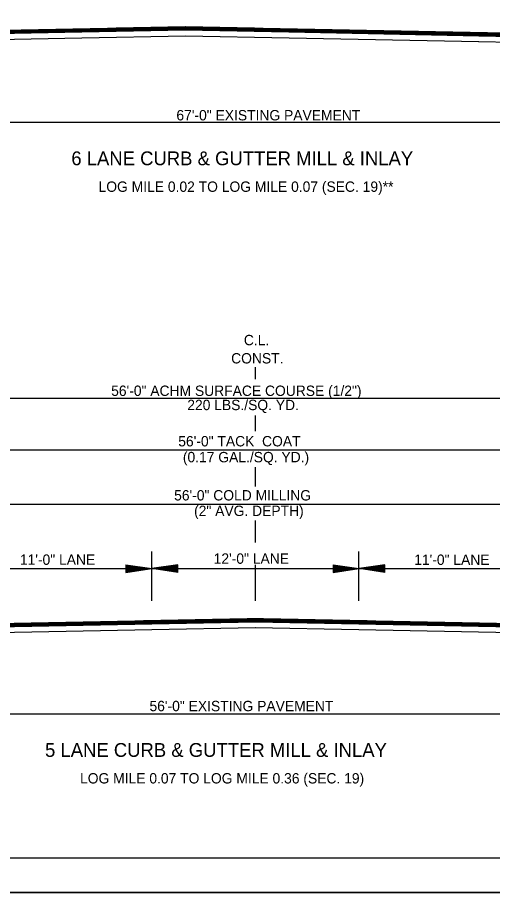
# Model space of a CAD drawing. Extents: x 2263886 to 2266026, y -3122850 to -3121850.
# Drawn here: x 2265756 to 2265783.5, y -3122443.8 to -3122393.1 of the extents above; entities that cross this region are included whole.
import ezdxf

# ---------------------------------------------------------------- set-up
doc = ezdxf.new("R2010")
doc.units = 0
for name, color, linetype in [('_CIVIL_CONSTRUCTION', 7, 'Continuous'), ('R_Border Prem', 7, 'Continuous'), ('R_Draft', 7, 'Continuous')]:
    doc.layers.add(name, color=color, linetype=linetype)

msp = doc.modelspace()

# ---------------------------------------------------------------- linework, layer by layer
at = {"layer": '_CIVIL_CONSTRUCTION'}
msp.add_line((2265692.365, -3122443.817), (2265859.032, -3122443.817), dxfattribs=at)
for points in [[(2265692.362, -3122337.151), (2265859.032, -3122337.151), (2265859.032, -3122443.82), (2265692.362, -3122443.82)], [(2265815.526, -3122339.098), (2265815.526, -3122344.038), (2265833.392, -3122344.038), (2265833.392, -3122345.498), (2265844.991, -3122345.498), (2265844.991, -3122357.664), (2265856.656, -3122357.664), (2265856.656, -3122441.828), (2265698.566, -3122441.828), (2265698.566, -3122339.098)]]:
    msp.add_lwpolyline(points, close=True, dxfattribs=at)
at = {"layer": 'R_Border Prem'}
for p, q in [((2265759.699, -3122393.811), (2265765.705, -3122393.691)), ((2265768.208, -3122393.741), (2265763.198, -3122393.741)), ((2265767.709, -3122393.731), (2265763.698, -3122393.731)), ((2265767.21, -3122393.721), (2265764.198, -3122393.721)), ((2265766.71, -3122393.711), (2265764.698, -3122393.711)), ((2265766.211, -3122393.701), (2265765.198, -3122393.701)), ((2265765.712, -3122393.691), (2265765.698, -3122393.691)), ((2265765.705, -3122393.691), (2265771.703, -3122393.811)), ((2265756.202, -3122394.051), (2265747.702, -3122394.051)), ((2265756.701, -3122394.041), (2265748.201, -3122394.041)), ((2265748.701, -3122394.031), (2265759.699, -3122393.811)), ((2265757.201, -3122394.031), (2265748.701, -3122394.031)), ((2265748.705, -3122394.201), (2265759.702, -3122393.981)), ((2265757.701, -3122394.021), (2265749.201, -3122394.021)), ((2265758.201, -3122394.011), (2265749.701, -3122394.011)), ((2265758.701, -3122394.001), (2265750.201, -3122394.001)), ((2265759.201, -3122393.991), (2265750.701, -3122393.991)), ((2265759.701, -3122393.981), (2265751.201, -3122393.981)), ((2265760.201, -3122393.971), (2265751.701, -3122393.971)), ((2265760.701, -3122393.961), (2265752.201, -3122393.961)), ((2265761.2, -3122393.951), (2265752.701, -3122393.951)), ((2265761.7, -3122393.941), (2265753.2, -3122393.941)), ((2265762.2, -3122393.931), (2265753.7, -3122393.931)), ((2265762.7, -3122393.921), (2265754.2, -3122393.921)), ((2265763.2, -3122393.911), (2265754.7, -3122393.911)), ((2265763.7, -3122393.901), (2265755.2, -3122393.901)), ((2265764.2, -3122393.891), (2265755.7, -3122393.891)), ((2265764.7, -3122393.881), (2265756.2, -3122393.881)), ((2265765.2, -3122393.871), (2265756.7, -3122393.871)), ((2265765.7, -3122393.861), (2265757.2, -3122393.861)), ((2265773.703, -3122393.851), (2265757.699, -3122393.851)), ((2265773.203, -3122393.841), (2265758.199, -3122393.841)), ((2265772.703, -3122393.831), (2265758.699, -3122393.831)), ((2265772.203, -3122393.821), (2265759.199, -3122393.821)), ((2265771.703, -3122393.811), (2265759.699, -3122393.811)), ((2265759.702, -3122393.981), (2265765.701, -3122393.861)), ((2265759.712, -3122394.32), (2265765.711, -3122394.2)), ((2265771.204, -3122393.801), (2265760.199, -3122393.801)), ((2265770.705, -3122393.791), (2265760.699, -3122393.791)), ((2265770.205, -3122393.781), (2265761.199, -3122393.781)), ((2265769.706, -3122393.771), (2265761.699, -3122393.771)), ((2265769.207, -3122393.761), (2265762.199, -3122393.761)), ((2265768.707, -3122393.751), (2265762.698, -3122393.751)), ((2265765.701, -3122393.861), (2265771.7, -3122393.981)), ((2265774.203, -3122393.861), (2265765.703, -3122393.861)), ((2265765.711, -3122394.2), (2265771.71, -3122394.32)), ((2265774.703, -3122393.871), (2265766.203, -3122393.871)), ((2265775.203, -3122393.881), (2265766.703, -3122393.881)), ((2265775.703, -3122393.891), (2265767.203, -3122393.891)), ((2265776.203, -3122393.901), (2265767.703, -3122393.901)), ((2265776.702, -3122393.911), (2265768.203, -3122393.911)), ((2265777.202, -3122393.921), (2265768.702, -3122393.921)), ((2265777.702, -3122393.931), (2265769.202, -3122393.931)), ((2265778.202, -3122393.941), (2265769.702, -3122393.941)), ((2265778.702, -3122393.951), (2265770.202, -3122393.951)), ((2265779.202, -3122393.961), (2265770.702, -3122393.961)), ((2265779.702, -3122393.971), (2265771.202, -3122393.971)), ((2265771.7, -3122393.981), (2265782.698, -3122394.201)), ((2265780.202, -3122393.981), (2265771.702, -3122393.981)), ((2265771.703, -3122393.811), (2265782.701, -3122394.031)), ((2265780.702, -3122393.991), (2265772.202, -3122393.991)), ((2265781.202, -3122394.001), (2265772.702, -3122394.001)), ((2265781.701, -3122394.011), (2265773.201, -3122394.011)), ((2265782.201, -3122394.021), (2265773.701, -3122394.021)), ((2265782.701, -3122394.031), (2265774.201, -3122394.031)), ((2265783.201, -3122394.041), (2265774.701, -3122394.041)), ((2265783.701, -3122394.051), (2265775.201, -3122394.051)), ((2265784.201, -3122394.061), (2265775.701, -3122394.061)), ((2265784.701, -3122394.071), (2265776.201, -3122394.071)), ((2265785.201, -3122394.081), (2265776.701, -3122394.081)), ((2265785.701, -3122394.091), (2265777.201, -3122394.091)), ((2265786.2, -3122394.101), (2265777.701, -3122394.101)), ((2265786.7, -3122394.111), (2265778.2, -3122394.111)), ((2265787.2, -3122394.121), (2265778.7, -3122394.121)), ((2265787.7, -3122394.131), (2265779.2, -3122394.131)), ((2265788.2, -3122394.141), (2265779.7, -3122394.141)), ((2265788.7, -3122394.151), (2265780.2, -3122394.151)), ((2265789.2, -3122394.161), (2265780.7, -3122394.161)), ((2265789.7, -3122394.171), (2265781.2, -3122394.171)), ((2265790.2, -3122394.181), (2265781.7, -3122394.181)), ((2265790.7, -3122394.191), (2265782.2, -3122394.191)), ((2265782.698, -3122394.201), (2265793.696, -3122394.421)), ((2265791.199, -3122394.201), (2265782.7, -3122394.201)), ((2265782.701, -3122394.031), (2265804.683, -3122394.471)), ((2265791.699, -3122394.211), (2265783.199, -3122394.211)), ((2265748.715, -3122394.54), (2265759.712, -3122394.32)), ((2265771.71, -3122394.32), (2265782.708, -3122394.54)), ((2265782.688, -3122394.54), (2265793.686, -3122394.76)), ((2265737.717, -3122399.212), (2265804.683, -3122399.212)), ((2265769.762, -3122414.087), (2265769.762, -3122413.4)), ((2265741.757, -3122415.184), (2265797.757, -3122415.184)), ((2265769.762, -3122417.102), (2265769.762, -3122416.203)), ((2265741.757, -3122418.173), (2265797.757, -3122418.173)), ((2265769.762, -3122420.302), (2265769.762, -3122419.191)), ((2265741.757, -3122421.333), (2265797.757, -3122421.333)), ((2265769.762, -3122423.555), (2265769.762, -3122422.281)), ((2265763.757, -3122426.926), (2265763.757, -3122424.071)), ((2265775.757, -3122426.926), (2265775.757, -3122424.071)), ((2265775.757, -3122425.06), (2265775.757, -3122424.071)), ((2265752.757, -3122425.06), (2265763.764, -3122425.06)), ((2265762.257, -3122424.835), (2265763.757, -3122425.06)), ((2265762.257, -3122424.835), (2265762.257, -3122425.285)), ((2265762.257, -3122424.872), (2265763.506, -3122425.06)), ((2265762.257, -3122424.911), (2265763.248, -3122425.06)), ((2265762.257, -3122424.948), (2265762.999, -3122425.06)), ((2265762.257, -3122424.987), (2265762.744, -3122425.06)), ((2265762.257, -3122425.025), (2265762.494, -3122425.06)), ((2265762.257, -3122425.285), (2265763.757, -3122425.06)), ((2265762.257, -3122425.133), (2265762.744, -3122425.06)), ((2265762.257, -3122425.209), (2265763.248, -3122425.06)), ((2265762.257, -3122425.247), (2265763.506, -3122425.06)), ((2265762.257, -3122425.172), (2265762.999, -3122425.06)), ((2265762.257, -3122425.095), (2265762.494, -3122425.06)), ((2265763.757, -3122425.06), (2265775.757, -3122425.06)), ((2265765.264, -3122424.835), (2265763.764, -3122425.06)), ((2265765.264, -3122425.285), (2265763.764, -3122425.06)), ((2265765.264, -3122424.872), (2265764.015, -3122425.06)), ((2265765.264, -3122425.247), (2265764.015, -3122425.06)), ((2265765.264, -3122424.911), (2265764.273, -3122425.06)), ((2265765.264, -3122425.209), (2265764.273, -3122425.06)), ((2265765.264, -3122424.948), (2265764.522, -3122425.06)), ((2265765.264, -3122425.172), (2265764.522, -3122425.06)), ((2265765.264, -3122424.986), (2265764.777, -3122425.06)), ((2265765.264, -3122425.133), (2265764.777, -3122425.06)), ((2265765.264, -3122425.025), (2265765.027, -3122425.06)), ((2265765.264, -3122425.095), (2265765.027, -3122425.06)), ((2265765.264, -3122425.285), (2265765.264, -3122424.835)), ((2265769.762, -3122426.926), (2265769.762, -3122424.849)), ((2265774.257, -3122424.835), (2265775.757, -3122425.06)), ((2265774.257, -3122424.835), (2265774.257, -3122425.285)), ((2265774.257, -3122424.872), (2265775.506, -3122425.06)), ((2265774.257, -3122424.911), (2265775.248, -3122425.06)), ((2265774.257, -3122424.948), (2265774.999, -3122425.06)), ((2265774.257, -3122424.987), (2265774.744, -3122425.06)), ((2265774.257, -3122425.025), (2265774.494, -3122425.06)), ((2265774.257, -3122425.285), (2265775.757, -3122425.06)), ((2265774.257, -3122425.133), (2265774.744, -3122425.06)), ((2265774.257, -3122425.209), (2265775.248, -3122425.06)), ((2265774.257, -3122425.247), (2265775.506, -3122425.06)), ((2265774.257, -3122425.172), (2265774.999, -3122425.06)), ((2265774.257, -3122425.095), (2265774.494, -3122425.06)), ((2265775.757, -3122425.06), (2265786.764, -3122425.06)), ((2265777.264, -3122424.835), (2265775.764, -3122425.06)), ((2265777.264, -3122425.285), (2265775.764, -3122425.06)), ((2265777.264, -3122424.872), (2265776.015, -3122425.06)), ((2265777.264, -3122425.247), (2265776.015, -3122425.06)), ((2265777.264, -3122424.911), (2265776.273, -3122425.06)), ((2265777.264, -3122425.209), (2265776.273, -3122425.06)), ((2265777.264, -3122424.948), (2265776.522, -3122425.06)), ((2265777.264, -3122425.172), (2265776.522, -3122425.06)), ((2265777.264, -3122424.986), (2265776.777, -3122425.06)), ((2265777.264, -3122425.133), (2265776.777, -3122425.06)), ((2265777.264, -3122425.025), (2265777.027, -3122425.06)), ((2265777.264, -3122425.095), (2265777.027, -3122425.06)), ((2265777.264, -3122425.285), (2265777.264, -3122424.835)), ((2265752.759, -3122428.306), (2265763.757, -3122428.086)), ((2265766.284, -3122428.205), (2265757.784, -3122428.205)), ((2265766.784, -3122428.195), (2265758.284, -3122428.195)), ((2265767.284, -3122428.185), (2265758.784, -3122428.185)), ((2265767.784, -3122428.175), (2265759.284, -3122428.175)), ((2265768.284, -3122428.165), (2265759.784, -3122428.165)), ((2265768.784, -3122428.155), (2265760.284, -3122428.155)), ((2265769.284, -3122428.145), (2265760.784, -3122428.145)), ((2265778.235, -3122428.135), (2265761.283, -3122428.135)), ((2265777.735, -3122428.125), (2265761.783, -3122428.125)), ((2265777.235, -3122428.115), (2265762.283, -3122428.115)), ((2265776.735, -3122428.105), (2265762.783, -3122428.105)), ((2265776.235, -3122428.095), (2265763.283, -3122428.095)), ((2265763.757, -3122428.086), (2265769.756, -3122427.966)), ((2265763.76, -3122428.256), (2265769.759, -3122428.136)), ((2265775.735, -3122428.085), (2265763.783, -3122428.085)), ((2265775.235, -3122428.075), (2265764.283, -3122428.075)), ((2265774.734, -3122428.065), (2265764.783, -3122428.065)), ((2265774.234, -3122428.055), (2265765.283, -3122428.055)), ((2265773.733, -3122428.045), (2265765.783, -3122428.045)), ((2265773.233, -3122428.035), (2265766.282, -3122428.035)), ((2265772.732, -3122428.025), (2265766.782, -3122428.025)), ((2265772.232, -3122428.015), (2265767.282, -3122428.015)), ((2265771.731, -3122428.005), (2265767.782, -3122428.005)), ((2265771.231, -3122427.995), (2265768.282, -3122427.995)), ((2265770.73, -3122427.985), (2265768.782, -3122427.985)), ((2265770.23, -3122427.975), (2265769.282, -3122427.975)), ((2265769.759, -3122428.136), (2265775.758, -3122428.256)), ((2265769.762, -3122427.966), (2265775.761, -3122428.086)), ((2265778.734, -3122428.145), (2265770.235, -3122428.145)), ((2265779.234, -3122428.155), (2265770.734, -3122428.155)), ((2265779.734, -3122428.165), (2265771.234, -3122428.165)), ((2265780.234, -3122428.175), (2265771.734, -3122428.175)), ((2265780.734, -3122428.185), (2265772.234, -3122428.185)), ((2265781.234, -3122428.195), (2265772.734, -3122428.195)), ((2265781.734, -3122428.205), (2265773.234, -3122428.205)), ((2265775.761, -3122428.086), (2265786.759, -3122428.306)), ((2265756.286, -3122428.405), (2265747.786, -3122428.405)), ((2265756.786, -3122428.395), (2265748.286, -3122428.395)), ((2265757.286, -3122428.385), (2265748.786, -3122428.385)), ((2265757.786, -3122428.375), (2265749.286, -3122428.375)), ((2265758.286, -3122428.365), (2265749.786, -3122428.365)), ((2265758.786, -3122428.355), (2265750.286, -3122428.355)), ((2265759.286, -3122428.345), (2265750.786, -3122428.345)), ((2265759.785, -3122428.335), (2265751.286, -3122428.335)), ((2265760.285, -3122428.325), (2265751.785, -3122428.325)), ((2265760.785, -3122428.315), (2265752.285, -3122428.315)), ((2265752.762, -3122428.476), (2265763.76, -3122428.256)), ((2265752.772, -3122428.805), (2265763.77, -3122428.585)), ((2265761.285, -3122428.305), (2265752.785, -3122428.305)), ((2265761.785, -3122428.295), (2265753.285, -3122428.295)), ((2265762.285, -3122428.285), (2265753.785, -3122428.285)), ((2265762.785, -3122428.275), (2265754.285, -3122428.275)), ((2265763.285, -3122428.265), (2265754.785, -3122428.265)), ((2265763.785, -3122428.255), (2265755.285, -3122428.255)), ((2265764.285, -3122428.245), (2265755.785, -3122428.245)), ((2265764.784, -3122428.235), (2265756.284, -3122428.235)), ((2265765.284, -3122428.225), (2265756.784, -3122428.225)), ((2265765.784, -3122428.215), (2265757.284, -3122428.215)), ((2265763.77, -3122428.585), (2265769.769, -3122428.465)), ((2265769.749, -3122428.465), (2265775.748, -3122428.585)), ((2265782.234, -3122428.215), (2265773.734, -3122428.215)), ((2265782.734, -3122428.225), (2265774.234, -3122428.225)), ((2265783.234, -3122428.235), (2265774.734, -3122428.235)), ((2265783.733, -3122428.245), (2265775.234, -3122428.245)), ((2265784.233, -3122428.255), (2265775.733, -3122428.255)), ((2265775.748, -3122428.585), (2265786.746, -3122428.805)), ((2265775.758, -3122428.256), (2265786.756, -3122428.476)), ((2265784.733, -3122428.265), (2265776.233, -3122428.265)), ((2265785.233, -3122428.275), (2265776.733, -3122428.275)), ((2265785.733, -3122428.285), (2265777.233, -3122428.285)), ((2265786.233, -3122428.295), (2265777.733, -3122428.295)), ((2265786.733, -3122428.305), (2265778.233, -3122428.305)), ((2265787.233, -3122428.315), (2265778.733, -3122428.315)), ((2265787.733, -3122428.325), (2265779.233, -3122428.325)), ((2265788.233, -3122428.335), (2265779.733, -3122428.335)), ((2265788.732, -3122428.345), (2265780.232, -3122428.345)), ((2265789.232, -3122428.355), (2265780.732, -3122428.355)), ((2265789.732, -3122428.365), (2265781.232, -3122428.365)), ((2265790.232, -3122428.375), (2265781.732, -3122428.375)), ((2265790.732, -3122428.385), (2265782.232, -3122428.385)), ((2265791.232, -3122428.395), (2265782.732, -3122428.395)), ((2265791.732, -3122428.405), (2265783.232, -3122428.405)), ((2265741.775, -3122433.478), (2265797.743, -3122433.478))]:
    msp.add_line(p, q, dxfattribs=at)
at = {"layer": 'R_Draft'}
msp.add_line((2265856.656, -3122441.828), (2265698.566, -3122441.828), dxfattribs=at)

# ---------------------------------------------------------------- texts
at = {"layer": 'R_Border Prem'}
for s, height, p in [('67\'-0" EXISTING PAVEMENT', 0.6, (2265765.188, -3122399.103)), ('6 LANE CURB & GUTTER MILL & INLAY', 0.8, (2265759.103, -3122401.7)), ('LOG MILE 0.02 TO LOG MILE 0.07 (SEC. 19)**', 0.6, (2265760.681, -3122403.241)), ('C.L.', 0.6, (2265769.095, -3122412.125)), ('CONST.', 0.6, (2265768.358, -3122413.181)), ('56\'-0" ACHM SURFACE COURSE (1/2")', 0.6, (2265761.41, -3122415.061)), ('220 LBS./SQ. YD. ', 0.6, (2265765.818, -3122415.884)), ('56\'-0" TACK  COAT', 0.6, (2265765.296, -3122417.984)), ('(0.17 GAL./SQ. YD.)', 0.6, (2265765.563, -3122418.904)), ('56\'-0" COLD MILLING', 0.6, (2265765.057, -3122421.115)), ('(2" AVG. DEPTH)', 0.6, (2265766.212, -3122422.015)), ('11\'-0" LANE', 0.6, (2265756.124, -3122424.842)), ('12\'-0" LANE', 0.6, (2265767.346, -3122424.781)), ('11\'-0" LANE', 0.6, (2265778.96, -3122424.847)), ('56\'-0" EXISTING PAVEMENT', 0.6, (2265763.629, -3122433.32)), ('5 LANE CURB & GUTTER MILL & INLAY', 0.8, (2265757.581, -3122435.965)), ('LOG MILE 0.07 TO LOG MILE 0.36 (SEC. 19)', 0.6, (2265759.608, -3122437.506))]:
    msp.add_text(s, height=height, dxfattribs=at).set_placement(p)

doc.saveas('drawing.dxf')
